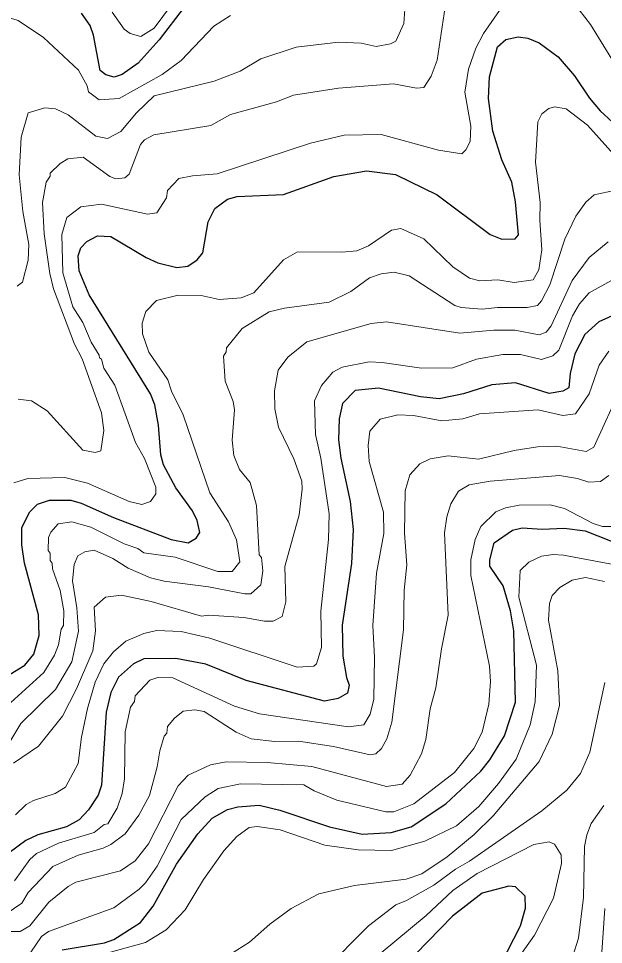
# Model space of a CAD drawing. Extents: x 673.3 to 698.5, y 6984.3 to 7012.3.
# Drawn here: x 678.725 to 679.596, y 6987.614 to 6988.991 of the extents above; entities that cross this region are included whole.
import ezdxf

# ---------------------------------------------------------------- set-up
doc = ezdxf.new("R2010")
doc.units = 0
doc.header["$LTSCALE"] = 0.032
doc.layers.add('1', color=7, linetype='Continuous', lineweight=25)
doc.layers.add('2', color=7, linetype='Continuous', lineweight=13)

msp = doc.modelspace()

# ---------------------------------------------------------------- linework, layer by layer
at = {"layer": '1'}
for points in [[(678.9718, 6989.0082), (678.9348, 6988.9596), (678.9032, 6988.925), (678.8798, 6988.9081), (678.8677, 6988.9041), (678.8552, 6988.9074), (678.847, 6988.9141), (678.8371, 6988.9664), (678.8317, 6988.9808), (678.8189, 6988.999)], [(678.7421, 6988.2571), (678.7534, 6988.2685), (678.7714, 6988.2745), (678.8033, 6988.2744), (678.8183, 6988.2703), (678.8665, 6988.2486), (678.9526, 6988.2163), (678.9778, 6988.2109), (678.9898, 6988.2181), (678.9954, 6988.2267), (678.9913, 6988.2446), (678.9843, 6988.2587), (678.9596, 6988.2932), (678.9413, 6988.327), (678.9369, 6988.342), (678.9336, 6988.386), (678.928, 6988.4167), (678.9217, 6988.4326), (678.8302, 6988.58), (678.8155, 6988.616), (678.814, 6988.6384), (678.8182, 6988.65), (678.8267, 6988.6594), (678.8428, 6988.6678), (678.8627, 6988.6669), (678.9151, 6988.6356), (678.9327, 6988.6277), (678.9609, 6988.6207), (678.9773, 6988.623), (678.9914, 6988.632), (678.9995, 6988.6426), (679.0077, 6988.6887), (679.0173, 6988.7088), (679.0362, 6988.7224), (679.0509, 6988.7264), (679.1199, 6988.7294), (679.1946, 6988.7563), (679.2433, 6988.7648), (679.2867, 6988.7591), (679.3487, 6988.7291), (679.4274, 6988.6701), (679.4451, 6988.663), (679.4649, 6988.6637), (679.4695, 6988.6692), (679.4654, 6988.7186), (679.4597, 6988.7476), (679.4448, 6988.7809), (679.4317, 6988.8238), (679.4248, 6988.8721), (679.4267, 6988.9045), (679.4383, 6988.9489), (679.4508, 6988.96), (679.4692, 6988.9641), (679.4838, 6988.9619), (679.5004, 6988.9552), (679.5287, 6988.9343), (679.553, 6988.9058), (679.5756, 6988.8725), (679.5914, 6988.8538), (679.6098, 6988.8371)], [(679.618, 6988.5531), (679.5895, 6988.5401), (679.5687, 6988.521), (679.5537, 6988.4922), (679.5464, 6988.4631), (679.5444, 6988.4417), (679.5358, 6988.4367), (679.5152, 6988.4333), (679.4651, 6988.449), (679.4298, 6988.4462), (679.3876, 6988.4327), (679.3516, 6988.4252), (679.3236, 6988.4282), (679.2613, 6988.4414), (679.2265, 6988.4379), (679.2077, 6988.4183), (679.2028, 6988.3956), (679.2017, 6988.3645), (679.2049, 6988.3369), (679.2188, 6988.2724), (679.2235, 6988.231), (679.2211, 6988.1805), (679.2073, 6988.0886), (679.208, 6988.0423), (679.2135, 6988.0108), (679.2175, 6987.9993), (679.2152, 6987.9877), (679.201, 6987.9793), (679.1809, 6987.9757), (679.0642, 6988.0065), (679.0039, 6988.0308), (678.9593, 6988.0391), (678.9118, 6988.0388), (678.8964, 6988.0311), (678.874, 6988.0112), (678.8628, 6987.9884), (678.8559, 6987.9592), (678.8489, 6987.8505), (678.8437, 6987.8358), (678.8295, 6987.8138), (678.8155, 6987.7989), (678.7966, 6987.7886), (678.7541, 6987.7767), (678.7361, 6987.7683), (678.7112, 6987.7501)], [(678.7062, 6988.012), (678.7345, 6988.029), (678.7481, 6988.0454), (678.7561, 6988.0733), (678.7552, 6988.1042), (678.7341, 6988.1809), (678.7302, 6988.2081), (678.73, 6988.2338), (678.7421, 6988.2571)], [(679.4654, 6987.9739), (679.4629, 6988.0801), (679.4579, 6988.1098), (679.4468, 6988.1472), (679.4272, 6988.1762), (679.4272, 6988.186), (679.4337, 6988.2109), (679.4607, 6988.2302), (679.4753, 6988.2336), (679.505, 6988.2314), (679.5375, 6988.2329), (679.569, 6988.2288), (679.6279, 6988.2055)], [(678.7903, 6987.6058), (678.8534, 6987.616), (678.8672, 6987.6212), (678.907, 6987.6461), (678.9256, 6987.6704), (678.9607, 6987.7332), (678.9922, 6987.7784), (679.0138, 6987.8017), (679.0362, 6987.8143), (679.0516, 6987.8185), (679.0834, 6987.8208), (679.1141, 6987.8136), (679.1881, 6987.7885), (679.2368, 6987.7776), (679.2802, 6987.7801), (679.3101, 6987.7884), (679.3613, 6987.8226), (679.4136, 6987.8714), (679.4271, 6987.8884), (679.449, 6987.924), (679.4654, 6987.9739)], [(679.4436, 6987.5843), (679.4726, 6987.6415), (679.48, 6987.6678), (679.4796, 6987.6853), (679.4652, 6987.6994), (679.4551, 6987.7003), (679.4158, 6987.6897), (679.3712, 6987.6557), (679.2984, 6987.5806)]]:
    msp.add_lwpolyline(points, dxfattribs=at)
at = {"layer": '2'}
for points in [[(678.7232, 6988.5929), (678.731, 6988.5991), (678.7397, 6988.6318), (678.7405, 6988.6551), (678.7316, 6988.7043), (678.726, 6988.7589), (678.7292, 6988.8147), (678.7397, 6988.8508), (678.7642, 6988.8583), (678.7805, 6988.8567), (678.799, 6988.8481), (678.8401, 6988.8164), (678.8578, 6988.8128), (678.8774, 6988.8233), (678.901, 6988.8511), (678.9274, 6988.8764), (679.0166, 6988.898), (679.0555, 6988.9128), (679.0861, 6988.9312), (679.1388, 6988.9487), (679.2017, 6988.956), (679.2352, 6988.9544), (679.258, 6988.9496), (679.2789, 6988.9536), (679.2869, 6988.9578), (679.2992, 6988.9839), (679.3016, 6989.0186)], [(678.8648, 6989.0007), (678.8825, 6988.9755), (678.8917, 6988.969), (678.9072, 6988.9643), (678.9273, 6988.9767), (678.9644, 6989.0275)], [(678.7184, 6988.3003), (678.739, 6988.3069), (678.7941, 6988.3085), (678.8277, 6988.2997), (678.8899, 6988.2727), (678.9087, 6988.2681), (678.9219, 6988.2726), (678.9297, 6988.2841), (678.9295, 6988.2939), (678.9127, 6988.3367), (678.8992, 6988.3606), (678.8687, 6988.4457), (678.8524, 6988.4712), (678.849, 6988.4843), (678.8458, 6988.4863), (678.8455, 6988.4903), (678.8334, 6988.5097), (678.8212, 6988.5391), (678.8063, 6988.5625), (678.791, 6988.6127), (678.7895, 6988.6697), (678.797, 6988.6953), (678.8181, 6988.7109), (678.8489, 6988.715), (678.9173, 6988.7004), (678.9311, 6988.7021), (678.9458, 6988.7244), (678.9469, 6988.7356), (678.9638, 6988.7532), (678.9844, 6988.7574), (679.0209, 6988.76), (679.1598, 6988.8056), (679.2099, 6988.8176), (679.2653, 6988.8185), (679.3506, 6988.7956), (679.3854, 6988.79), (679.3913, 6988.7957), (679.3978, 6988.8082), (679.3986, 6988.8309), (679.3897, 6988.8815), (679.3954, 6988.9157), (679.4063, 6988.9473), (679.4175, 6988.9692), (679.4415, 6989.0033)], [(679.3603, 6989.0087), (679.3488, 6988.9294), (679.3398, 6988.9054), (679.3287, 6988.8887), (679.3178, 6988.8877), (679.2838, 6988.8942), (679.2017, 6988.8876), (679.1348, 6988.877), (679.1093, 6988.8673), (679.0409, 6988.8485), (679.0118, 6988.8322), (678.9265, 6988.8181), (678.913, 6988.8109), (678.9068, 6988.8039), (678.8902, 6988.7595), (678.8833, 6988.7542), (678.8702, 6988.7526), (678.8611, 6988.7562), (678.8217, 6988.785), (678.7986, 6988.7826), (678.7872, 6988.7754), (678.7725, 6988.7613), (678.7722, 6988.7565), (678.7665, 6988.7478), (678.761, 6988.7173), (678.7635, 6988.6707), (678.7716, 6988.6118), (678.7775, 6988.589), (678.8088, 6988.5065), (678.8198, 6988.4848), (678.8488, 6988.4045), (678.8521, 6988.3782), (678.8479, 6988.3479), (678.8393, 6988.3455), (678.8208, 6988.3489), (678.7681, 6988.4074), (678.7446, 6988.4226), (678.7246, 6988.4251)], [(679.5514, 6989.015), (679.5768, 6988.9824), (679.6165, 6988.9181)], [(679.0411, 6988.9959), (679.0162, 6988.9797), (678.9674, 6988.9289), (678.9392, 6988.9082), (678.8753, 6988.8724), (678.8451, 6988.8705), (678.8293, 6988.8823), (678.8276, 6988.8909), (678.8143, 6988.9142), (678.7624, 6988.9628), (678.7246, 6988.9881), (678.698, 6988.9967)], [(679.6201, 6988.7794), (679.5724, 6988.8327), (679.5405, 6988.8569), (679.5232, 6988.8599), (679.5148, 6988.8576), (679.5045, 6988.8492), (679.4983, 6988.8377), (679.4948, 6988.7776), (679.502, 6988.7173), (679.5013, 6988.6913), (679.5045, 6988.6473), (679.5, 6988.6174), (679.4916, 6988.6025)], [(678.838, 6988.2002), (678.8655, 6988.188), (678.8883, 6988.1733), (678.9216, 6988.1591), (678.942, 6988.1539), (679.0079, 6988.1458), (679.0621, 6988.1352), (679.071, 6988.1355), (679.0859, 6988.1486), (679.0891, 6988.1697), (679.0868, 6988.1891), (679.0835, 6988.1931), (679.0794, 6988.2669), (679.0699, 6988.3007), (679.0545, 6988.3202), (679.0456, 6988.3409), (679.0435, 6988.3639), (679.0468, 6988.4091), (679.0448, 6988.4213), (679.0328, 6988.4518), (679.0306, 6988.4891), (679.0346, 6988.4954), (679.0348, 6988.5011), (679.0583, 6988.5301), (679.0984, 6988.5546), (679.1215, 6988.5604), (679.1879, 6988.5693), (679.2198, 6988.5852), (679.2477, 6988.6054), (679.2653, 6988.6115), (679.2848, 6988.614), (679.3069, 6988.6082), (679.3748, 6988.5645), (679.3842, 6988.5613), (679.4157, 6988.5586), (679.4383, 6988.5611), (679.4828, 6988.5612), (679.4978, 6988.5644), (679.504, 6988.5714), (679.5163, 6988.595), (679.5385, 6988.663), (679.5551, 6988.6972), (679.57, 6988.7178), (679.5824, 6988.7287), (679.6147, 6988.7361)], [(679.4916, 6988.6025), (679.4634, 6988.5985), (679.4391, 6988.6026), (679.4119, 6988.6011), (679.3966, 6988.6049), (679.372, 6988.622), (679.3285, 6988.6637), (679.2946, 6988.679), (679.2806, 6988.6763), (679.2461, 6988.653), (679.2291, 6988.6456), (679.2066, 6988.6434), (679.1404, 6988.644), (679.1197, 6988.6323), (679.0758, 6988.5832), (679.0565, 6988.5755), (679.0239, 6988.5734), (678.9972, 6988.5792), (678.9627, 6988.5798), (678.9306, 6988.5717), (678.9147, 6988.5552), (678.9092, 6988.5381), (678.9098, 6988.5222), (678.9191, 6988.4949), (678.9477, 6988.4539), (678.9531, 6988.4368), (678.9705, 6988.4018), (679.0099, 6988.2856), (679.0381, 6988.2422), (679.0498, 6988.2156), (679.0548, 6988.183), (679.0432, 6988.1686), (679.022, 6988.1685), (678.9583, 6988.1897), (678.9117, 6988.1963), (678.9031, 6988.2029), (678.8824, 6988.2097), (678.8329, 6988.2344), (678.8047, 6988.2426), (678.7841, 6988.2394), (678.7732, 6988.2271), (678.77, 6988.2192), (678.7692, 6988.1999), (678.7723, 6988.1959), (678.7724, 6988.1849), (678.7755, 6988.181), (678.7758, 6988.1723), (678.787, 6988.1401), (678.7928, 6988.1102), (678.7921, 6988.0883), (678.7887, 6988.0827), (678.785, 6988.0594), (678.7787, 6988.0438), (678.7627, 6988.0182), (678.6968, 6987.9586)], [(679.603, 6988.6588), (679.575, 6988.6357), (679.5494, 6988.6013), (679.5181, 6988.5341), (679.511, 6988.5247), (679.5007, 6988.5205), (679.4641, 6988.5278), (679.433, 6988.5277), (679.3825, 6988.5229), (679.2729, 6988.5399), (679.2502, 6988.5373), (679.1546, 6988.5102), (679.1263, 6988.4875), (679.112, 6988.4681), (679.1066, 6988.4371), (679.107, 6988.4107), (679.1121, 6988.3834), (679.1353, 6988.3361), (679.1469, 6988.3029), (679.1478, 6988.2909), (679.143, 6988.2528), (679.1217, 6988.1757), (679.1233, 6988.1236), (679.1179, 6988.1013), (679.1046, 6988.0945), (679.0915, 6988.0945), (679.0609, 6988.1001), (679.0088, 6988.1034), (678.9975, 6988.1019), (678.9225, 6988.1238), (678.8788, 6988.1334), (678.8545, 6988.1302), (678.8377, 6988.1156), (678.8399, 6988.0803), (678.8358, 6988.0505), (678.8117, 6987.9941), (678.7905, 6987.9534), (678.7549, 6987.9085), (678.7176, 6987.8833)], [(679.1762, 6988.0552), (679.1755, 6988.1097), (679.1868, 6988.216), (679.1877, 6988.2544), (679.1755, 6988.337), (679.1672, 6988.3724), (679.1658, 6988.4223), (679.1765, 6988.4454), (679.1933, 6988.4649), (679.207, 6988.4724), (679.2473, 6988.4804), (679.2669, 6988.4797), (679.3255, 6988.4708), (679.372, 6988.4716), (679.4071, 6988.4844), (679.4466, 6988.4912), (679.4728, 6988.4912), (679.504, 6988.4838), (679.5208, 6988.4895), (679.5296, 6988.4976), (679.5499, 6988.5487), (679.5606, 6988.5668), (679.5748, 6988.5833), (679.6115, 6988.6034)], [(679.6043, 6988.4962), (679.5898, 6988.4753), (679.575, 6988.4326), (679.5544, 6988.403), (679.5358, 6988.4008), (679.4991, 6988.4088), (679.4114, 6988.4032), (679.3869, 6988.3956), (679.3556, 6988.3926), (679.3131, 6988.4006), (679.2901, 6988.4014), (679.2637, 6988.3951), (679.2485, 6988.3775), (679.2456, 6988.3561), (679.2473, 6988.3322), (679.2689, 6988.2568), (679.2692, 6988.2252), (679.2585, 6988.1659), (679.2528, 6988.088), (679.2553, 6988.0408), (679.2544, 6987.9786), (679.2488, 6987.9563), (679.2396, 6987.9405), (679.2166, 6987.9374), (679.0841, 6987.9565), (679.0466, 6987.968), (678.9548, 6988.0105), (678.9326, 6988.0106), (678.9209, 6988.0066), (678.899, 6987.9833), (678.8978, 6987.9753), (678.8921, 6987.9666), (678.8841, 6987.93), (678.8831, 6987.86), (678.8797, 6987.8381), (678.872, 6987.8165), (678.8584, 6987.7932), (678.8529, 6987.7921), (678.8378, 6987.7803), (678.7848, 6987.7642), (678.7518, 6987.7487), (678.7421, 6987.74), (678.7193, 6987.7083)], [(678.7053, 6987.658), (678.73, 6987.6751), (678.7396, 6987.6911), (678.7764, 6987.7296), (678.8141, 6987.7463), (678.8514, 6987.7569), (678.8629, 6987.7624), (678.8838, 6987.7784), (678.9046, 6987.8059), (678.9204, 6987.8353), (678.9319, 6987.8778), (678.9354, 6987.9016), (678.9419, 6987.9234), (678.9459, 6987.9281), (678.9473, 6987.9377), (678.9575, 6987.9505), (678.9706, 6987.9609), (678.9879, 6987.9625), (679.0018, 6987.9602), (679.0492, 6987.9296), (679.0718, 6987.9194), (679.1069, 6987.9154), (679.1419, 6987.9162), (679.194, 6987.908), (679.2487, 6987.8958), (679.2571, 6987.897), (679.2659, 6987.9049), (679.2736, 6987.9196), (679.2812, 6987.9441), (679.2985, 6988.0817), (679.2993, 6988.1407), (679.3033, 6988.1786), (679.3001, 6988.2254), (679.3008, 6988.2883), (679.3079, 6988.3122), (679.3228, 6988.3286), (679.3384, 6988.3363), (679.3652, 6988.3404), (679.41, 6988.3356), (679.4632, 6988.3486), (679.4982, 6988.3542), (679.5268, 6988.355), (679.5706, 6988.3471), (679.5819, 6988.3536), (679.6229, 6988.4436)], [(679.604, 6988.3114), (679.5917, 6988.3023), (679.5745, 6988.3014), (679.5577, 6988.307), (679.5309, 6988.3112), (679.4274, 6988.303), (679.3962, 6988.2972), (679.3805, 6988.288), (679.3687, 6988.2693), (679.3629, 6988.2498), (679.3595, 6988.2261), (679.3652, 6988.1036), (679.3548, 6988.0532), (679.3465, 6987.9954), (679.3383, 6987.964), (679.3318, 6987.9186), (679.3253, 6987.8974), (679.3086, 6987.8654), (679.2963, 6987.8521), (679.2729, 6987.8487), (679.1622, 6987.8786), (679.0955, 6987.8844), (679.0344, 6987.8851), (679.0112, 6987.8809), (678.9777, 6987.8656), (678.9628, 6987.8494), (678.9188, 6987.7631), (678.8989, 6987.7382), (678.8769, 6987.7233), (678.8104, 6987.7062), (678.799, 6987.6998), (678.7705, 6987.6764), (678.7419, 6987.6413), (678.7278, 6987.6327), (678.7025, 6987.6331)], [(678.7435, 6987.6023), (678.7592, 6987.6252), (678.77, 6987.6327), (678.8671, 6987.6683), (678.9047, 6987.6958), (678.9143, 6987.7054), (678.9318, 6987.7302), (678.9672, 6987.7997), (679.003, 6987.8332), (679.0227, 6987.8458), (679.0556, 6987.8527), (679.1499, 6987.8509), (679.1652, 6987.8421), (679.1991, 6987.8285), (679.2722, 6987.8111), (679.284, 6987.8111), (679.3138, 6987.8226), (679.3745, 6987.8693), (679.4033, 6987.9053), (679.4154, 6987.9294), (679.4255, 6987.971), (679.4279, 6988.0047), (679.4263, 6988.0277), (679.3987, 6988.1627), (679.3986, 6988.1857), (679.405, 6988.216), (679.4135, 6988.2352), (679.4361, 6988.2573), (679.4505, 6988.2632), (679.4705, 6988.2671)], [(679.4705, 6988.2671), (679.517, 6988.2679), (679.538, 6988.2621), (679.5808, 6988.24), (679.5947, 6988.2354), (679.6273, 6988.2354)], [(678.6962, 6987.8895), (678.7288, 6987.9425), (678.7801, 6987.993), (678.8048, 6988.034), (678.8147, 6988.0798), (678.8122, 6988.1146), (678.8058, 6988.1547), (678.8082, 6988.1791), (678.8137, 6988.1917), (678.8239, 6988.1979), (678.838, 6988.2002)], [(679.6348, 6988.1743), (679.5368, 6988.1929), (679.5214, 6988.1939), (679.504, 6988.1914), (679.485, 6988.1824), (679.472, 6988.1702), (679.4703, 6988.1304), (679.4963, 6988.0293), (679.4945, 6987.9745), (679.487, 6987.9403), (679.4661, 6987.8891)], [(679.52, 6988.1327), (679.5314, 6988.1447), (679.5496, 6988.1556), (679.5694, 6988.1595), (679.5975, 6988.1538)], [(679.0316, 6987.593), (679.0693, 6987.6171), (679.0994, 6987.6437), (679.1312, 6987.6673), (679.1722, 6987.6889), (679.2254, 6987.7012), (679.3023, 6987.7109), (679.3259, 6987.7189), (679.3636, 6987.7441), (679.4035, 6987.7774), (679.4318, 6987.8051), (679.5005, 6987.8856), (679.5198, 6987.9265), (679.5305, 6987.9691), (679.5282, 6988.0206), (679.5143, 6988.0959), (679.5159, 6988.1208), (679.52, 6988.1327)], [(678.7206, 6987.8065), (678.7368, 6987.8218), (678.7473, 6987.8278), (678.78, 6987.8384), (678.7951, 6987.8478), (678.8138, 6987.8828), (678.8188, 6987.9221), (678.8279, 6987.9648), (678.8394, 6988.0039), (678.8524, 6988.0312), (678.8668, 6988.0489), (678.8852, 6988.0646), (678.9118, 6988.0761), (678.9306, 6988.0807), (678.9676, 6988.079), (679.01, 6988.0693), (679.1399, 6988.0262), (679.1647, 6988.0275), (679.169, 6988.0313), (679.1762, 6988.0552)], [(679.5981, 6988.0031), (679.5759, 6987.8997), (679.5622, 6987.8679), (679.5416, 6987.8433), (679.5044, 6987.8124), (679.3968, 6987.7376), (679.3761, 6987.7257), (679.3438, 6987.7018), (679.3031, 6987.679), (679.2868, 6987.6725), (679.2464, 6987.6413), (679.1802, 6987.5746)], [(679.4661, 6987.8891), (679.4397, 6987.8529), (679.4106, 6987.819), (679.3774, 6987.7899), (679.33, 6987.7672), (679.2808, 6987.7533), (679.2311, 6987.7544), (679.1812, 6987.7615), (679.1147, 6987.7841), (679.0805, 6987.789), (679.0689, 6987.7874), (679.0505, 6987.7741), (679.0309, 6987.7527), (679.0005, 6987.7104), (678.9736, 6987.6651), (678.9453, 6987.6355), (678.9141, 6987.6163), (678.8478, 6987.5982)], [(679.2016, 6987.0694), (679.2016, 6987.0869), (679.2085, 6987.1167), (679.225, 6987.148), (679.2557, 6987.1885), (679.3071, 6987.239), (679.3401, 6987.2811), (679.3568, 6987.297), (679.388, 6987.3346), (679.4731, 6987.4516), (679.5345, 6987.5519), (679.5423, 6987.5694), (679.5591, 6987.6227), (679.5663, 6987.6834), (679.5681, 6987.7592), (679.5712, 6987.7766), (679.5779, 6987.7934), (679.597, 6987.8204)], [(679.2417, 6987.5817), (679.3323, 6987.6567), (679.3719, 6987.6939), (679.4079, 6987.7192), (679.4926, 6987.7623), (679.5154, 6987.7661), (679.5235, 6987.7626), (679.5332, 6987.747), (679.5337, 6987.7339), (679.5216, 6987.6827), (679.4934, 6987.6276), (679.4564, 6987.5749)], [(679.5982, 6987.6669), (679.5925, 6987.5804)]]:
    msp.add_lwpolyline(points, dxfattribs=at)

doc.saveas('drawing.dxf')
